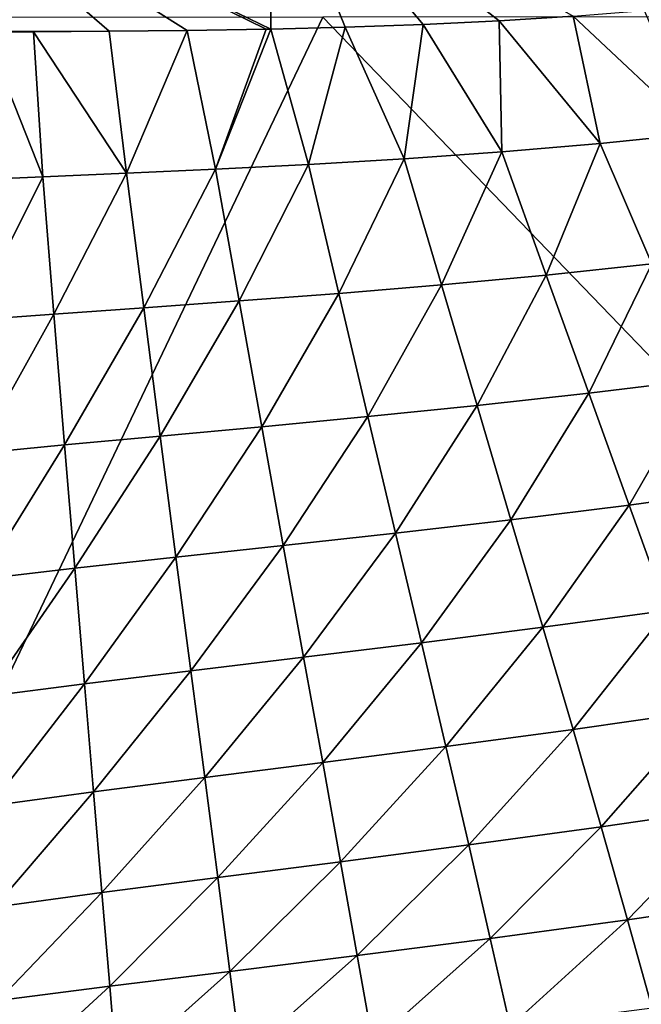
# Model space of a CAD drawing. Header units: metres. Extents: x -105 to 105, y -68 to 103.
# Tile 349 of 416: x 85.96 to 89.17, y 39.89 to 44.98. Entities that reach past the tile are written whole.
import ezdxf

# ---------------------------------------------------------------- set-up
doc = ezdxf.new("R2010")
doc.units = ezdxf.units.M
doc.layers.add('solid_FIT-BATH-150_SW0001_01', color=7, linetype='CONTINUOUS')

msp = doc.modelspace()

# ---------------------------------------------------------------- linework, layer by layer
at = {"layer": 'solid_FIT-BATH-150_SW0001_01'}
for points in [[(87.255447, 45.88916, -19.914732), (87.256821, 44.926781, -19.817616), (85.322731, 45.865215, -20.020727)], [(87.255447, 45.88916, -19.914732), (88.81739, 44.993992, -19.732361), (88.435501, 44.969955, -19.752874)], [(87.255447, 45.88916, -19.914732), (88.435501, 44.969955, -19.752874), (88.04216, 44.950901, -19.774254)], [(87.255447, 45.88916, -19.914732), (88.04216, 44.950901, -19.774254), (87.639824, 44.936485, -19.79636)], [(87.255447, 45.88916, -19.914732), (87.639824, 44.936485, -19.79636), (87.256821, 44.926781, -19.817616)], [(85.322731, 45.865215, -20.020727), (87.256821, 44.926781, -19.817616), (87.232101, 44.92627, -19.818995)], [(85.322731, 45.865215, -20.020727), (87.232101, 44.92627, -19.818995), (86.823723, 44.91951, -19.841867)], [(85.322731, 45.865215, -20.020727), (86.823723, 44.91951, -19.841867), (86.420326, 44.915333, -19.864613)], [(85.322731, 45.865215, -20.020727), (86.420326, 44.915333, -19.864613), (85.322731, 44.912197, -19.926907)], [(88.81739, 44.993992, -19.732361), (89.18396, 45.023136, -19.712921), (89.46331, 44.387505, -19.610106)], [(85.039665, 39.784367, 16.539719), (87.52417, 44.988106, 16.558586), (79.768669, 44.983898, 16.469151)], [(85.039665, 39.784367, 16.539719), (92.533432, 39.791576, 16.643263), (87.52417, 44.988106, 16.558586)], [(92.533432, 39.791576, 16.643263), (95.279671, 44.99313, 16.665361), (87.52417, 44.988106, 16.558586)], [(88.04216, 44.950901, -19.774254), (88.435501, 44.969955, -19.752874), (88.449051, 44.29216, -19.659353)], [(88.435501, 44.969955, -19.752874), (88.81739, 44.993992, -19.732361), (88.956856, 44.335205, -19.634434)], [(88.435501, 44.969955, -19.752874), (88.956856, 44.335205, -19.634434), (88.449051, 44.29216, -19.659353)], [(88.81739, 44.993992, -19.732361), (89.46331, 44.387505, -19.610106), (88.956856, 44.335205, -19.634434)], [(85.322731, 44.912197, -19.926907), (86.420326, 44.915333, -19.864613), (86.029549, 44.913139, -19.886747)], [(86.029549, 44.913139, -19.886747), (86.420326, 44.915333, -19.864613), (86.510384, 44.182407, -19.758511)], [(86.420326, 44.915333, -19.864613), (86.823723, 44.91951, -19.841867), (86.510384, 44.182407, -19.758511)], [(86.823723, 44.91951, -19.841867), (86.970245, 44.203384, -19.734497), (86.510384, 44.182407, -19.758511)], [(86.823723, 44.91951, -19.841867), (87.232101, 44.92627, -19.818995), (86.970245, 44.203384, -19.734497)], [(87.256821, 44.926781, -19.817616), (87.450462, 44.22776, -19.709705), (86.970245, 44.203384, -19.734497)], [(87.232101, 44.92627, -19.818995), (87.256821, 44.926781, -19.817616), (86.970245, 44.203384, -19.734497)], [(87.256821, 44.926781, -19.817616), (87.639824, 44.936485, -19.79636), (87.450462, 44.22776, -19.709705)], [(87.639824, 44.936485, -19.79636), (87.94516, 44.256851, -19.684551), (87.450462, 44.22776, -19.709705)], [(87.639824, 44.936485, -19.79636), (88.04216, 44.950901, -19.774254), (87.94516, 44.256851, -19.684551)], [(88.04216, 44.950901, -19.774254), (88.449051, 44.29216, -19.659353), (87.94516, 44.256851, -19.684551)], [(85.322731, 44.912197, -19.926907), (86.029549, 44.913139, -19.886747), (85.543739, 44.91227, -19.914351)], [(85.543739, 44.91227, -19.914351), (86.029549, 44.913139, -19.886747), (85.780403, 44.912502, -19.900898)], [(85.780403, 44.912502, -19.900898), (86.077812, 44.163918, -19.781158), (85.679634, 44.147038, -19.801828)], [(85.780403, 44.912502, -19.900898), (86.029549, 44.913139, -19.886747), (86.077812, 44.163918, -19.781158)], [(86.029549, 44.913139, -19.886747), (86.510384, 44.182407, -19.758511), (86.077812, 44.163918, -19.781158)], [(88.956856, 44.335205, -19.634434), (89.46331, 44.387505, -19.610106), (89.224464, 43.713505, -19.509628)], [(88.449051, 44.29216, -19.659353), (88.956856, 44.335205, -19.634434), (88.678566, 43.655369, -19.533281)], [(88.956856, 44.335205, -19.634434), (89.224464, 43.713505, -19.509628), (88.678566, 43.655369, -19.533281)], [(87.450462, 44.22776, -19.709705), (87.94516, 44.256851, -19.684551), (87.607086, 43.561398, -19.581125)], [(87.94516, 44.256851, -19.684551), (88.137619, 43.60519, -19.557209), (87.607086, 43.561398, -19.581125)], [(87.94516, 44.256851, -19.684551), (88.449051, 44.29216, -19.659353), (88.137619, 43.60519, -19.557209)], [(88.449051, 44.29216, -19.659353), (88.678566, 43.655369, -19.533281), (88.137619, 43.60519, -19.557209)], [(86.510384, 44.182407, -19.758511), (86.970245, 44.203384, -19.734497), (86.599731, 43.486897, -19.627674)], [(86.970245, 44.203384, -19.734497), (87.092461, 43.522419, -19.60475), (86.599731, 43.486897, -19.627674)], [(86.970245, 44.203384, -19.734497), (87.450462, 44.22776, -19.709705), (87.092461, 43.522419, -19.60475)], [(87.450462, 44.22776, -19.709705), (87.607086, 43.561398, -19.581125), (87.092461, 43.522419, -19.60475)], [(85.679634, 44.147038, -19.801828), (86.077812, 44.163918, -19.781158), (85.707939, 43.422474, -19.668764)], [(86.077812, 44.163918, -19.781158), (86.135857, 43.453884, -19.64924), (85.707939, 43.422474, -19.668764)], [(86.077812, 44.163918, -19.781158), (86.510384, 44.182407, -19.758511), (86.135857, 43.453884, -19.64924)], [(86.510384, 44.182407, -19.758511), (86.599731, 43.486897, -19.627674), (86.135857, 43.453884, -19.64924)], [(88.678566, 43.655369, -19.533281), (89.224464, 43.713505, -19.509628), (88.897774, 43.045174, -19.384495)], [(89.224464, 43.713505, -19.509628), (89.479965, 43.117119, -19.362808), (88.897774, 43.045174, -19.384495)], [(88.137619, 43.60519, -19.557209), (88.678566, 43.655369, -19.533281), (88.321465, 42.981506, -19.406248)], [(88.678566, 43.655369, -19.533281), (88.897774, 43.045174, -19.384495), (88.321465, 42.981506, -19.406248)], [(87.607086, 43.561398, -19.581125), (88.137619, 43.60519, -19.557209), (87.756706, 42.924488, -19.427832)], [(88.137619, 43.60519, -19.557209), (88.321465, 42.981506, -19.406248), (87.756706, 42.924488, -19.427832)], [(87.092461, 43.522419, -19.60475), (87.607086, 43.561398, -19.581125), (87.209167, 42.872501, -19.449017)], [(87.607086, 43.561398, -19.581125), (87.756706, 42.924488, -19.427832), (87.209167, 42.872501, -19.449017)], [(86.599731, 43.486897, -19.627674), (87.092461, 43.522419, -19.60475), (86.684975, 42.824127, -19.469427)], [(87.092461, 43.522419, -19.60475), (87.209167, 42.872501, -19.449017), (86.684975, 42.824127, -19.469427)], [(85.707939, 43.422474, -19.668764), (86.135857, 43.453884, -19.64924), (85.734818, 42.734261, -19.505302)], [(86.135857, 43.453884, -19.64924), (86.191154, 42.778366, -19.488415), (85.734818, 42.734261, -19.505302)], [(86.135857, 43.453884, -19.64924), (86.599731, 43.486897, -19.627674), (86.191154, 42.778366, -19.488415)], [(86.599731, 43.486897, -19.627674), (86.684975, 42.824127, -19.469427), (86.191154, 42.778366, -19.488415)], [(88.897774, 43.045174, -19.384495), (89.479965, 43.117119, -19.362808), (89.106133, 42.467999, -19.210997)], [(89.479965, 43.117119, -19.362808), (89.722687, 42.552624, -19.191713), (89.106133, 42.467999, -19.210997)], [(88.321465, 42.981506, -19.406248), (88.897774, 43.045174, -19.384495), (88.496292, 42.391953, -19.229858)], [(88.897774, 43.045174, -19.384495), (89.106133, 42.467999, -19.210997), (88.496292, 42.391953, -19.229858)], [(87.756706, 42.924488, -19.427832), (88.321465, 42.981506, -19.406248), (87.899017, 42.322803, -19.248096)], [(88.321465, 42.981506, -19.406248), (88.496292, 42.391953, -19.229858), (87.899017, 42.322803, -19.248096)], [(87.209167, 42.872501, -19.449017), (87.756706, 42.924488, -19.427832), (87.320175, 42.258877, -19.265511)], [(87.756706, 42.924488, -19.427832), (87.899017, 42.322803, -19.248096), (87.320175, 42.258877, -19.265511)], [(86.684975, 42.824127, -19.469427), (87.209167, 42.872501, -19.449017), (86.766045, 42.198719, -19.281767)], [(87.209167, 42.872501, -19.449017), (87.320175, 42.258877, -19.265511), (86.766045, 42.198719, -19.281767)], [(85.734818, 42.734261, -19.505302), (86.191154, 42.778366, -19.488415), (85.760323, 42.085583, -19.308361)], [(86.191154, 42.778366, -19.488415), (86.243698, 42.141285, -19.296259), (85.760323, 42.085583, -19.308361)], [(86.191154, 42.778366, -19.488415), (86.684975, 42.824127, -19.469427), (86.243698, 42.141285, -19.296259)], [(86.684975, 42.824127, -19.469427), (86.766045, 42.198719, -19.281767), (86.243698, 42.141285, -19.296259)], [(89.106133, 42.467999, -19.210997), (89.722687, 42.552624, -19.191713), (89.302963, 41.92345, -19.008366)], [(88.496292, 42.391953, -19.229858), (89.106133, 42.467999, -19.210997), (88.661537, 41.836422, -19.023794)], [(89.106133, 42.467999, -19.210997), (89.302963, 41.92345, -19.008366), (88.661537, 41.836422, -19.023794)], [(87.899017, 42.322803, -19.248096), (88.496292, 42.391953, -19.229858), (88.033592, 41.756584, -19.037861)], [(88.496292, 42.391953, -19.229858), (88.661537, 41.836422, -19.023794), (88.033592, 41.756584, -19.037861)], [(87.320175, 42.258877, -19.265511), (87.899017, 42.322803, -19.248096), (87.425163, 41.682213, -19.050375)], [(87.899017, 42.322803, -19.248096), (88.033592, 41.756584, -19.037861), (87.425163, 41.682213, -19.050375)], [(86.766045, 42.198719, -19.281767), (87.320175, 42.258877, -19.265511), (86.84269, 41.611801, -19.061028)], [(87.320175, 42.258877, -19.265511), (87.425163, 41.682213, -19.050375), (86.84269, 41.611801, -19.061028)], [(86.243698, 42.141285, -19.296259), (86.766045, 42.198719, -19.281767), (86.293343, 41.544281, -19.069286)], [(86.766045, 42.198719, -19.281767), (86.84269, 41.611801, -19.061028), (86.293343, 41.544281, -19.069286)], [(85.760323, 42.085583, -19.308361), (86.243698, 42.141285, -19.296259), (85.784393, 41.478634, -19.074593)], [(86.243698, 42.141285, -19.296259), (86.293343, 41.544281, -19.069286), (85.784393, 41.478634, -19.074593)], [(88.661537, 41.836422, -19.023794), (89.302963, 41.92345, -19.008366), (88.81707, 41.309162, -18.781645)], [(89.302963, 41.92345, -19.008366), (89.488182, 41.405048, -18.76997), (88.81707, 41.309162, -18.781645)], [(88.033592, 41.756584, -19.037861), (88.661537, 41.836422, -19.023794), (88.160263, 41.220978, -18.791035)], [(88.661537, 41.836422, -19.023794), (88.81707, 41.309162, -18.781645), (88.160263, 41.220978, -18.791035)], [(87.425163, 41.682213, -19.050375), (88.033592, 41.756584, -19.037861), (87.523972, 41.138725, -18.797943)], [(88.033592, 41.756584, -19.037861), (88.160263, 41.220978, -18.791035), (87.523972, 41.138725, -18.797943)], [(86.84269, 41.611801, -19.061028), (87.425163, 41.682213, -19.050375), (86.91478, 41.060844, -18.80209)], [(87.425163, 41.682213, -19.050375), (87.523972, 41.138725, -18.797943), (86.91478, 41.060844, -18.80209)], [(86.293343, 41.544281, -19.069286), (86.84269, 41.611801, -19.061028), (86.339989, 40.986214, -18.803032)], [(86.84269, 41.611801, -19.061028), (86.91478, 41.060844, -18.80209), (86.339989, 40.986214, -18.803032)], [(85.784393, 41.478634, -19.074593), (86.293343, 41.544281, -19.069286), (85.806976, 40.91375, -18.80031)], [(86.293343, 41.544281, -19.069286), (86.339989, 40.986214, -18.803032), (85.806976, 40.91375, -18.80031)], [(88.81707, 41.309162, -18.781645), (89.488182, 41.405048, -18.76997), (88.96283, 40.805275, -18.49633)], [(89.488182, 41.405048, -18.76997), (89.661743, 40.907391, -18.488497), (88.96283, 40.805275, -18.49633)], [(88.160263, 41.220978, -18.791035), (88.81707, 41.309162, -18.781645), (88.278946, 40.711742, -18.500902)], [(88.81707, 41.309162, -18.781645), (88.96283, 40.805275, -18.49633), (88.278946, 40.711742, -18.500902)], [(87.523972, 41.138725, -18.797943), (88.160263, 41.220978, -18.791035), (87.616493, 40.624966, -18.502007)], [(88.160263, 41.220978, -18.791035), (88.278946, 40.711742, -18.500902), (87.616493, 40.624966, -18.502007)], [(86.91478, 41.060844, -18.80209), (87.523972, 41.138725, -18.797943), (86.982224, 40.543312, -18.499397)], [(87.523972, 41.138725, -18.797943), (87.616493, 40.624966, -18.502007), (86.982224, 40.543312, -18.499397)], [(86.339989, 40.986214, -18.803032), (86.91478, 41.060844, -18.80209), (86.38356, 40.465542, -18.492748)], [(86.91478, 41.060844, -18.80209), (86.982224, 40.543312, -18.499397), (86.38356, 40.465542, -18.492748)], [(85.806976, 40.91375, -18.80031), (86.339989, 40.986214, -18.803032), (85.828033, 40.39045, -18.481722)], [(86.339989, 40.986214, -18.803032), (86.38356, 40.465542, -18.492748), (85.828033, 40.39045, -18.481722)], [(88.96283, 40.805275, -18.49633), (89.661743, 40.907391, -18.488497), (89.09874, 40.324898, -18.161051)], [(89.661743, 40.907391, -18.488497), (89.823616, 40.43063, -18.156891), (89.09874, 40.324898, -18.161051)], [(88.278946, 40.711742, -18.500902), (88.96283, 40.805275, -18.49633), (88.389565, 40.228962, -18.161034)], [(88.96283, 40.805275, -18.49633), (89.09874, 40.324898, -18.161051), (88.389565, 40.228962, -18.161034)], [(87.616493, 40.624966, -18.502007), (88.278946, 40.711742, -18.500902), (87.70266, 40.140938, -18.156631)], [(88.278946, 40.711742, -18.500902), (88.389565, 40.228962, -18.161034), (87.70266, 40.140938, -18.156631)], [(86.982224, 40.543312, -18.499397), (87.616493, 40.624966, -18.502007), (87.044937, 40.059093, -18.14764)], [(87.616493, 40.624966, -18.502007), (87.70266, 40.140938, -18.156631), (87.044937, 40.059093, -18.14764)], [(86.38356, 40.465542, -18.492748), (86.982224, 40.543312, -18.499397), (86.424004, 39.982014, -18.133867)], [(86.982224, 40.543312, -18.499397), (87.044937, 40.059093, -18.14764), (86.424004, 39.982014, -18.133867)], [(85.828033, 40.39045, -18.481722), (86.38356, 40.465542, -18.492748), (85.847511, 39.908306, -18.115124)], [(86.38356, 40.465542, -18.492748), (86.424004, 39.982014, -18.133867), (85.847511, 39.908306, -18.115124)], [(89.09874, 40.324898, -18.161051), (89.823616, 40.43063, -18.156891), (89.224876, 39.869209, -17.769283)], [(88.389565, 40.228962, -18.161034), (89.09874, 40.324898, -18.161051), (88.492157, 39.773613, -17.765261)], [(89.09874, 40.324898, -18.161051), (89.224876, 39.869209, -17.769283), (88.492157, 39.773613, -17.765261)], [(87.70266, 40.140938, -18.156631), (88.389565, 40.228962, -18.161034), (87.782494, 39.687355, -17.756115)], [(88.389565, 40.228962, -18.161034), (88.492157, 39.773613, -17.765261), (87.782494, 39.687355, -17.756115)], [(87.044937, 40.059093, -18.14764), (87.70266, 40.140938, -18.156631), (87.102974, 39.608574, -17.741697)], [(87.70266, 40.140938, -18.156631), (87.782494, 39.687355, -17.756115), (87.102974, 39.608574, -17.741697)], [(86.424004, 39.982014, -18.133867), (87.044937, 40.059093, -18.14764), (86.461357, 39.535622, -17.721958)], [(87.044937, 40.059093, -18.14764), (87.102974, 39.608574, -17.741697), (86.461357, 39.535622, -17.721958)], [(85.847511, 39.908306, -18.115124), (86.424004, 39.982014, -18.133867), (85.865486, 39.466866, -17.696856)], [(86.424004, 39.982014, -18.133867), (86.461357, 39.535622, -17.721958), (85.865486, 39.466866, -17.696856)]]:
    msp.add_3dface(points, dxfattribs=at)

doc.saveas('drawing.dxf')
